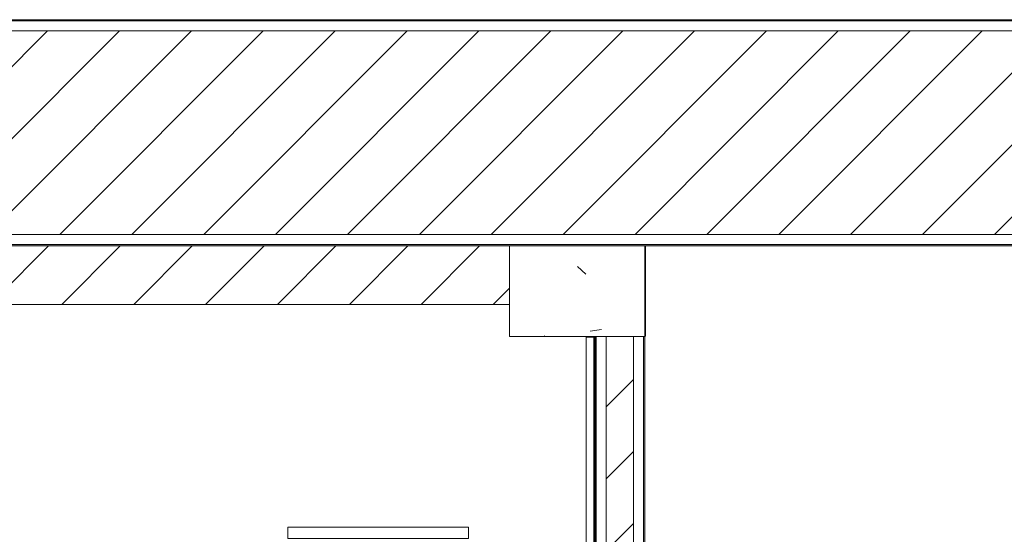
# Model space of a CAD drawing. Header units: metres. Extents: x 2.9 to 42.3, y -72.9 to -49.3.
# Tile 308 of 309: x 38.8 to 41, y -51.7 to -50.5. Entities that reach past the tile are written whole.
import ezdxf

# ---------------------------------------------------------------- set-up
doc = ezdxf.new("R2010")
doc.units = ezdxf.units.M
for name, color, linetype, lineweight in [('A-COLS', 7, 'Continuous', 18), ('A-WALL', 7, 'Continuous', 18), ('A-WALL-PATT', 7, 'Continuous', 18), ('I-WALL', 7, 'Continuous', 18), ('M-HVAC-DUCT', 7, 'Continuous', 18), ('S-COLS', 7, 'Continuous', 18)]:
    doc.layers.add(name, color=color, linetype=linetype, lineweight=lineweight)
pattern_1 = [(45, (21.555, -62.929), (-0.0795495, 0.0795495), [])]
pattern_2 = [(50, (21.555, -62.929), (0.5465545, -0.047815), [0.05715, -0.62865]), (355, (21.555, -62.929), (-0.105728, 0.573166), [0.04572, -0.50292]), (100.451, (21.601, -62.933), (0.440828, 0.525349), [0.04857, -0.53427]), (46.184, (21.555, -62.776), (0.813237, -0.12613), [0.08573, -0.94298]), (96.636, (21.623, -62.787), (0.712212, 0.742287), [0.07286, -0.80141]), (351.184, (21.555, -62.776), (0.712217, 0.742274), [0.06858, -0.75438]), (21, (21.631, -62.814), (0.454846, -0.306795), [0.05715, -0.62865]), (326, (21.631, -62.814), (0.185405, 0.55256), [0.04572, -0.50292]), (71.451, (21.669, -62.84), (0.640251, 0.245763), [0.04857, -0.53427]), (37.5, (21.555, -62.929), (0.009261, 0.2536672), [0.02515, -0.47168, 0.02515, -0.48539, -0.50482]), (37.5, (21.555, -62.929), (0.009261, 0.2536672), [-1.007, 0.02515, -0.47968]), (7.5, (21.555, -62.929), (0.2004558, 0.300546), [0.02515, -0.26594, 0.02515, -0.46025, -0.1924]), (7.5, (21.555, -62.929), (0.2004558, 0.300546), [-0.77648, 0.02515, -0.16726]), (327.5, (21.385, -62.929), (0.4067682, -0.0171882), [0.02515, -0.16535, 0.02515, -0.56921, -0.78867]), (327.5, (21.385, -62.929), (0.4067682, -0.0171882), [-0.78486, 0.02515, -0.76352]), (317.5, (21.309, -62.929), (0.444383, 0.0762794), [0.02515, -0.2225, 0.02515, -0.36957, -0.56007]), (317.5, (21.309, -62.929), (0.444383, 0.0762794), [-0.64237, 0.02515, -0.53492])]

# ---------------------------------------------------------------- blocks, each defined once
blk = doc.blocks.new('Concreto-Retangular-Coluna - 20 X 30-8710679-2PAV')
at = {"layer": 'S-COLS', "true_color": 0xaaaaaa}
h = blk.add_hatch(dxfattribs=at)
h.set_pattern_fill('FP_24', color=253, style=0, pattern_type=2)
h.set_pattern_definition([(320, (-11.783, 18.463), (-0.047815, -0.5465545), [0.05715, -0.62865]), (265, (-11.783, 18.463), (0.573166, 0.105728), [0.04572, -0.50292]), (10.451, (-11.787, 18.417), (0.525349, -0.440828), [0.04857, -0.53427]), (316.184, (-11.63, 18.463), (-0.12613, -0.813237), [0.08573, -0.94298]), (6.636, (-11.641, 18.395), (0.742287, -0.712212), [0.07286, -0.80141]), (261.184, (-11.63, 18.463), (0.742274, -0.712217), [0.06858, -0.75438]), (291, (-11.668, 18.386), (-0.306795, -0.454846), [0.05715, -0.62865]), (236, (-11.668, 18.386), (0.55256, -0.185405), [0.04572, -0.50292]), (341.451, (-11.694, 18.348), (0.245763, -0.640251), [0.04857, -0.53427]), (307.5, (-11.783, 18.463), (0.2536672, -0.009261), [0.02515, -0.47168, 0.02515, -0.48539, -0.50483]), (307.5, (-11.783, 18.463), (0.2536672, -0.009261), [-1.007, 0.02515, -0.47968]), (277.5, (-11.783, 18.463), (0.300546, -0.2004558), [0.02515, -0.26594, 0.02515, -0.46025, -0.19241]), (277.5, (-11.783, 18.463), (0.300546, -0.2004558), [-0.77648, 0.02515, -0.16726]), (237.5, (-11.783, 18.633), (-0.0171882, -0.4067682), [0.02515, -0.16535, 0.02515, -0.56921, -0.78867]), (237.5, (-11.783, 18.633), (-0.0171882, -0.4067682), [-0.78486, 0.02515, -0.76352]), (227.5, (-11.783, 18.709), (0.0762794, -0.444383), [0.02515, -0.2225, 0.02515, -0.36957, -0.56007]), (227.5, (-11.783, 18.709), (0.0762794, -0.444383), [-0.64237, 0.02515, -0.53492])])
h.paths.add_polyline_path([(-0.1, 0.15), (-0.1, -0.15), (0.1, -0.15), (0.1, 0.15)])
at = {"layer": 'S-COLS', "color": 253, "true_color": 0xaaaaaa}
for p, q in [((0.1, 0.15), (-0.1, 0.15)), ((-0.1, 0.15), (-0.1, -0.15)), ((0.1, -0.15), (0.1, 0.15)), ((-0.1, -0.15), (0.1, -0.15))]:
    blk.add_line(p, q, dxfattribs=at)
blk = doc.blocks.new('4 GRE - ESCOLA DE CINEMA E AUDIOVISUAL CINE REX R07_rvt-1-2PAV')
at = {"layer": 'A-WALL-PATT', "true_color": 0xd4d4d4}
h = blk.add_hatch(dxfattribs=at)
h.set_pattern_fill('FP_1', color=254, style=0, pattern_type=2)
h.set_pattern_definition(pattern_2)
h.paths.add_polyline_path([(42.3047, -50.5479), (42.3047, -50.5454), (21.5473, -50.5454), (21.5473, -50.5479), (39.8406, -50.5479)])
h = blk.add_hatch(dxfattribs=at)
h.set_pattern_fill('FP_2', color=254, style=0, pattern_type=2)
h.set_pattern_definition(pattern_1)
h.paths.add_polyline_path([(42.3047, -51.0204), (42.3047, -50.5704), (21.5473, -50.5704), (21.5473, -51.0204), (39.8406, -51.0204)])
h = blk.add_hatch(dxfattribs=at)
h.set_pattern_fill('FP_1', color=254, style=0, pattern_type=2)
h.set_pattern_definition(pattern_2)
h.paths.add_polyline_path([(42.3047, -51.0454), (42.3047, -51.0429), (21.5473, -51.0429), (21.5473, -51.0454), (39.8406, -51.0454)])
h = blk.add_hatch(dxfattribs=at)
h.set_pattern_fill('FP_2', color=254, style=0, pattern_type=2)
h.set_pattern_definition(pattern_1)
h.paths.add_polyline_path([(39.8406, -51.1754), (39.8676, -51.1754), (39.8676, -51.0461), (35.0923, -51.0454), (35.0923, -51.1754), (38.6085, -51.1754)])
h = blk.add_hatch(dxfattribs=at)
h.set_pattern_fill('FP_1', color=254, style=0, pattern_type=2)
h.set_pattern_definition(pattern_2)
h.paths.add_polyline_path([(40.0597, -71.5933), (40.0598, -71.5933), (40.0598, -68.3629), (40.0573, -68.3629), (40.0573, -71.5933)])
h.paths.add_polyline_path([(40.0598, -68.1629), (40.0598, -65.9931), (40.0573, -65.9931), (40.0574, -68.1629)])
h.paths.add_polyline_path([(40.0598, -65.8631), (40.0598, -63.9454), (40.0573, -63.9454), (40.0573, -65.8631)])
h.paths.add_polyline_path([(40.0598, -63.7454), (40.0593, -61.4854), (40.0573, -61.4854), (40.0573, -63.7454), (40.0583, -63.7454)])
h.paths.add_polyline_path([(40.0594, -61.2854), (40.0598, -61.2854), (40.0598, -60.3554), (40.0573, -60.3554), (40.0573, -61.2854)])
h.paths.add_polyline_path([(40.0598, -60.3469), (40.0598, -57.7861), (40.0573, -57.7861), (40.0573, -60.3469)])
h.paths.add_polyline_path([(40.0573, -57.5861), (40.0598, -57.5861), (40.0598, -54.4968), (40.0573, -54.4968), (40.0573, -55.3926)])
h.paths.add_polyline_path([(40.0598, -54.2968), (40.0598, -51.2461), (40.0573, -51.2461), (40.0573, -54.2968), (40.059, -54.2968)])
h = blk.add_hatch(dxfattribs=at)
h.set_pattern_fill('FP_2', color=254, style=0, pattern_type=2)
h.set_pattern_definition(pattern_1)
h.paths.add_polyline_path([(40.1423, -71.5933), (40.1423, -68.3629), (40.0823, -68.3629), (40.0823, -71.5933), (40.1413, -71.5933)])
h.paths.add_polyline_path([(40.1048, -68.1629), (40.1423, -68.1629), (40.1423, -63.9454), (40.0823, -63.9454), (40.0823, -68.1629)])
h.paths.add_polyline_path([(40.0823, -63.7454), (40.1423, -63.7454), (40.1423, -61.4854), (40.0823, -61.4854), (40.0823, -63.0318)])
h.paths.add_polyline_path([(40.0872, -61.2854), (40.1423, -61.2854), (40.1423, -57.7861), (40.0823, -57.7861), (40.0823, -61.2854)])
h.paths.add_polyline_path([(40.0823, -57.5861), (40.1423, -57.5861), (40.1423, -54.4968), (40.0823, -54.4968), (40.0823, -55.3926)])
h.paths.add_polyline_path([(40.0823, -54.2968), (40.1423, -54.2968), (40.1419, -51.2461), (40.0823, -51.2461), (40.0823, -52.3369)])
h = blk.add_hatch(dxfattribs=at)
h.set_pattern_fill('FP_1', color=254, style=0, pattern_type=2)
h.set_pattern_definition(pattern_2)
h.paths.add_polyline_path([(40.1648, -71.5933), (40.1673, -71.5933), (40.1673, -68.3629), (40.1648, -68.3629), (40.1648, -70.6709)])
h.paths.add_polyline_path([(40.1673, -68.1629), (40.1673, -63.9454), (40.1648, -63.9454), (40.1648, -68.1629)])
h.paths.add_polyline_path([(40.1648, -63.7454), (40.1673, -63.7454), (40.1673, -61.4854), (40.1648, -61.4854), (40.1648, -63.0318)])
h.paths.add_polyline_path([(40.1673, -61.2854), (40.1673, -57.7861), (40.1648, -57.7861), (40.1648, -61.2854)])
h.paths.add_polyline_path([(40.1673, -57.5861), (40.1673, -54.4968), (40.1648, -54.4968), (40.1648, -57.5861)])
h.paths.add_polyline_path([(40.1673, -54.2968), (40.1673, -51.2461), (40.1648, -51.2461), (40.1648, -54.2968)])
at = {"layer": 'A-WALL', "color": 253, "true_color": 0xaaaaaa}
for p, q in [((42.3047, -50.5454), (21.5473, -50.5454)), ((21.5473, -50.5479), (42.3047, -50.5479)), ((21.5473, -50.5704), (42.3047, -50.5704)), ((21.5473, -51.0204), (42.3047, -51.0204)), ((21.5473, -51.0429), (42.3047, -51.0429)), ((21.5473, -51.0454), (42.3047, -51.0454)), ((40.0373, -51.2461), (40.0373, -51.2476)), ((40.0373, -51.2476), (40.0373, -54.2968)), ((40.0558, -51.2476), (40.0373, -51.2476)), ((40.0543, -54.2968), (40.0543, -51.2476)), ((40.0558, -54.2968), (40.0558, -51.2476)), ((40.0573, -51.2461), (40.0573, -54.2968)), ((40.0573, -54.2968), (40.0573, -51.2461)), ((40.0598, -54.2968), (40.0598, -51.2461)), ((40.0823, -54.2968), (40.0823, -51.2461)), ((40.1423, -54.2968), (40.1423, -51.2461)), ((40.1648, -54.2968), (40.1648, -51.2461)), ((40.1673, -54.2968), (40.1673, -51.2461))]:
    blk.add_line(p, q, dxfattribs=at)
at = {"layer": 'I-WALL', "color": 253, "true_color": 0xaaaaaa}
for p, q in [((40.1673, -51.0454), (35.0923, -51.0454)), ((35.2073, -51.1754), (39.8676, -51.1754))]:
    blk.add_line(p, q, dxfattribs=at)
at = {"layer": 'S-COLS', "color": 253, "lineweight": 18, "true_color": 0xaaaaaa, "rotation": 90.00000000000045}
blk.add_blockref('Concreto-Retangular-Coluna - 20 X 30-8710679-2PAV', (40.0176, -51.1461), dxfattribs=at)
blk = doc.blocks.new('Family - P10-300016-2PAV')
at = {"layer": 'S-COLS', "color": 253, "true_color": 0xaaaaaa}
for p, q in [((0.15, 0.1), (-0.15, 0.1)), ((0.15, -0.1), (0.15, 0.1)), ((0.1487, -0.1), (0.15, -0.1))]:
    blk.add_line(p, q, dxfattribs=at)
blk = doc.blocks.new('Family - P10-301595-2PAV')
at = {"layer": 'S-COLS', "color": 253, "true_color": 0xaaaaaa}
for p, q in [((0.15, 0.1), (-0.15, 0.1)), ((0.15, -0.1), (0.15, 0.1)), ((0.1487, -0.1), (0.15, -0.1))]:
    blk.add_line(p, q, dxfattribs=at)
blk = doc.blocks.new('ESTRUTURAL CINE REX _011_IFC-1-2PAV')
at = {"layer": 'A-COLS', "color": 253, "lineweight": 18, "true_color": 0xaaaaaa}
blk.add_blockref('Family - P10-301595-2PAV', (40.0189, -51.1455), dxfattribs=at)
at = {"layer": 'S-COLS', "color": 253, "lineweight": 18, "true_color": 0xaaaaaa}
blk.add_blockref('Family - P10-300016-2PAV', (40.0189, -51.1455), dxfattribs=at)
blk = doc.blocks.new('M_Tampa retangular - Padrão-911082-2PAV')
at = {"layer": 'M-HVAC-DUCT', "color": 4, "true_color": 0x00ffff}
for p, q in [((0, -0.2), (0, 0.2)), ((0, 0.2), (0.025, 0.2)), ((0.025, 0.2), (0.025, -0.2)), ((0.025, -0.2), (0, -0.2))]:
    blk.add_line(p, q, dxfattribs=at)

msp = doc.modelspace()

# ---------------------------------------------------------------- block references
at = {"lineweight": 5}
for name in ['4 GRE - ESCOLA DE CINEMA E AUDIOVISUAL CINE REX R07_rvt-1-2PAV', 'ESTRUTURAL CINE REX _011_IFC-1-2PAV']:
    msp.add_blockref(name, (0, 0), dxfattribs=at)
at = {"layer": 'M-HVAC-DUCT', "color": 4, "true_color": 0x00ffff, "rotation": 90}
msp.add_blockref('M_Tampa retangular - Padrão-911082-2PAV', (39.5774, -51.6932), dxfattribs=at)

doc.saveas('drawing.dxf')
